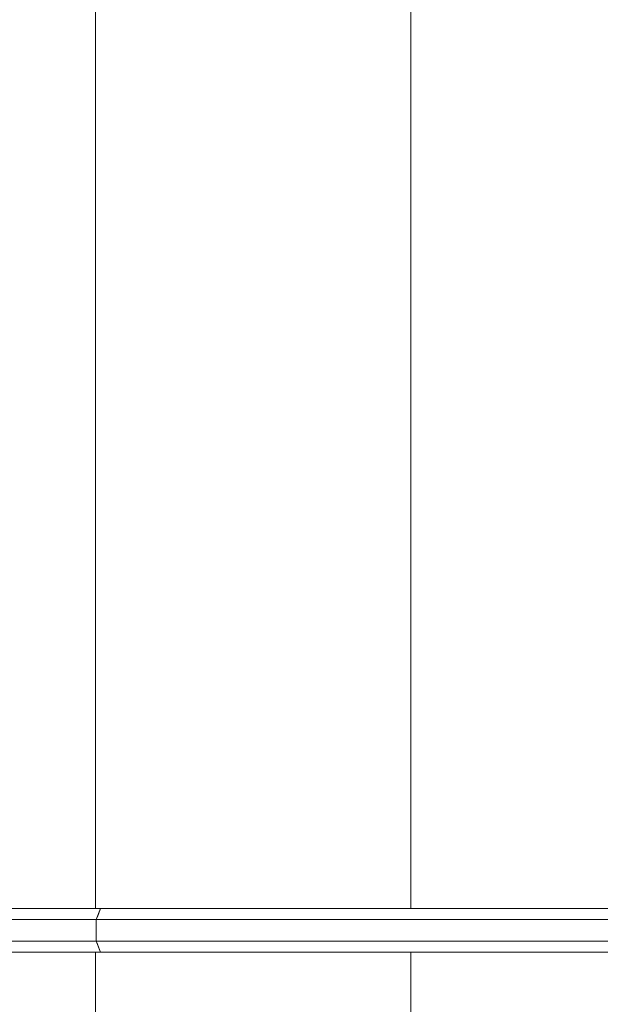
# Model space of a CAD drawing. Header units: millimetres. Extents: x 321 to 585, y -277 to 9.
# Tile 913 of 1056: x 351.77 to 352.78, y -14.32 to -12.6. Entities that reach past the tile are written whole.
import ezdxf

# ---------------------------------------------------------------- set-up
doc = ezdxf.new("R2010")
doc.units = ezdxf.units.MM
doc.header["$MEASUREMENT"] = 0
for name, color, linetype, lineweight in [('IFC-Corrimão-Contorno', 36, 'Continuous', 5), ('IFC-Escada-Contorno', 32, 'Continuous', 5), ('IFC-Laje-Contorno', 134, 'Continuous', 5), ('IFC-Lance de escada-Contorno', 32, 'Continuous', 5)]:
    doc.layers.add(name, color=color, linetype=linetype, lineweight=lineweight)

msp = doc.modelspace()

# ---------------------------------------------------------------- linework, layer by layer
at = {"layer": 'IFC-Corrimão-Contorno', "color": 7, "lineweight": 5}
for p, q in [((350.813, -14.148), (351.913, -14.148)), ((351.9054, -14.1671), (351.913, -14.148)), ((351.9054, -14.1671), (351.9105, -14.1543)), ((351.9054, -14.1671), (351.9073, -14.1623)), ((351.9073, -14.1623), (351.913, -14.148)), ((351.9105, -14.1543), (351.913, -14.148)), ((351.9105, -14.1543), (351.9111, -14.1528)), ((351.9111, -14.1528), (351.913, -14.148)), ((351.913, -14.148), (353.1491, -14.148)), ((350.8054, -14.1671), (351.9054, -14.1671)), ((351.9054, -14.1671), (353.1491, -14.1671)), ((351.9054, -14.2052), (351.9054, -14.1671)), ((350.8054, -14.2052), (351.9054, -14.2052)), ((351.9054, -14.2052), (353.1491, -14.2052)), ((351.9054, -14.2052), (351.9092, -14.2147)), ((351.9054, -14.2052), (351.913, -14.2242)), ((351.9054, -14.2052), (351.9073, -14.2099)), ((351.9073, -14.2099), (351.913, -14.2242)), ((351.9092, -14.2147), (351.9111, -14.2195)), ((350.813, -14.2242), (351.913, -14.2242)), ((351.9111, -14.2195), (351.913, -14.2242)), ((351.913, -14.2242), (353.1491, -14.2242))]:
    msp.add_line(p, q, dxfattribs=at)
at = {"layer": 'IFC-Escada-Contorno', "color": 7, "lineweight": 5}
for p, q in [((351.9042, -14.148), (351.9042, -11.4061)), ((350.813, -14.148), (351.913, -14.148)), ((351.9092, -14.1576), (351.913, -14.148)), ((351.9092, -14.1576), (351.9105, -14.1543)), ((351.9105, -14.1543), (351.9111, -14.1528)), ((351.9111, -14.1528), (351.913, -14.148)), ((351.913, -14.148), (353.1491, -14.148)), ((350.8054, -14.1671), (351.9054, -14.1671)), ((351.9054, -14.1671), (353.1491, -14.1671)), ((351.9054, -14.2052), (351.9054, -14.1671)), ((350.8054, -14.2052), (351.9054, -14.2052)), ((351.9054, -14.2052), (353.1491, -14.2052)), ((351.9054, -14.2052), (351.9073, -14.2099)), ((351.9054, -14.2052), (351.9111, -14.2195)), ((351.9073, -14.2099), (351.9092, -14.2147)), ((351.9092, -14.2147), (351.9111, -14.2195)), ((350.813, -14.2242), (351.913, -14.2242)), ((351.9042, -17.148), (351.9042, -14.2242)), ((351.913, -14.2242), (353.1491, -14.2242))]:
    msp.add_line(p, q, dxfattribs=at)
at = {"layer": 'IFC-Laje-Contorno', "color": 7, "lineweight": 5}
for p, q in [((352.4542, -14.148), (352.4542, -10.9661)), ((352.4542, -14.148), (352.4542, -11.4061)), ((352.4542, -17.148), (352.4542, -14.2242)), ((352.4542, -17.148), (352.4542, -14.2242))]:
    msp.add_line(p, q, dxfattribs=at)
at = {"layer": 'IFC-Lance de escada-Contorno', "color": 7, "lineweight": 5}
for p, q in [((351.9042, -14.148), (351.9042, -10.9661)), ((351.9042, -17.148), (351.9042, -14.2242))]:
    msp.add_line(p, q, dxfattribs=at)

doc.saveas('drawing.dxf')
